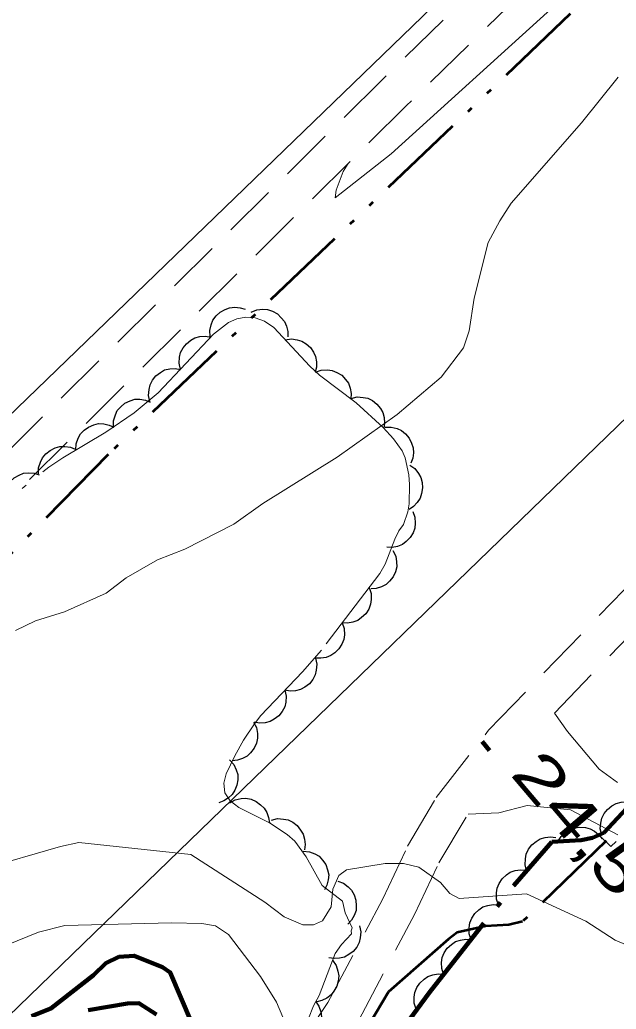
# Model space of a CAD drawing. Extents: x 386081 to 389416, y 5130568 to 5134082.
# Drawn here: x 387847 to 387887.4, y 5131502.7 to 5131569.7 of the extents above; entities that cross this region are included whole.
import ezdxf

# ---------------------------------------------------------------- set-up
doc = ezdxf.new("R2010")
doc.units = 0
doc.header["$LTSCALE"] = 1.2
for name, pattern in [('DASH_DOUBLE_DOT', [9.2, 5, -1.2, 0.3, -1.2, 0.3, -1.2]), ('DOT_DASHED', [7.7, 5, -1.2, 0.3, -1.2]), ('MEDIUM_DASHED', [4.5, 3, -1.5])]:
    doc.linetypes.add(name, pattern=pattern)
for name, color, linetype, lineweight in [('19', 7, 'Continuous', 13), ('2', 7, 'Continuous', 13), ('26', 7, 'Continuous', 35), ('3', 7, 'Continuous', 140), ('36', 7, 'Continuous', 13), ('4', 7, 'DASH_DOUBLE_DOT', 53), ('44', 7, 'Continuous', 25)]:
    doc.layers.add(name, color=color, linetype=linetype, lineweight=lineweight)

msp = doc.modelspace()

# ---------------------------------------------------------------- linework, layer by layer
at = {"layer": '19', "linetype": 'MEDIUM_DASHED'}
for points in [[(387891.17, 5131584.8), (387871.53, 5131565.65), (387843.36, 5131537.66), (387838.03, 5131532.12), (387834.66, 5131529), (387826.8, 5131524.2), (387820.42, 5131520.69), (387810.88, 5131515.18), (387806.06, 5131511.73), (387802.25, 5131508.72), (387792.56, 5131500.37), (387789.5, 5131497.9), (387788.02, 5131497.63), (387781.1, 5131498.19), (387777.39, 5131499.25), (387774.79, 5131500.38), (387770.54, 5131502.69), (387768.39, 5131504.09)], [(387892.86, 5131583.11), (387873.22, 5131563.94), (387845.07, 5131535.98), (387839.71, 5131530.41), (387836.12, 5131527.08), (387827.99, 5131522.12), (387821.61, 5131518.61), (387812.17, 5131513.15), (387807.23, 5131509.66), (387803.64, 5131506.87), (387794.1, 5131498.53)], [(387825.92, 5131460.4), (387828.82, 5131461.25), (387832.91, 5131462.7), (387835.68, 5131468.13), (387838.5, 5131472.68), (387841.4, 5131477.16), (387845.26, 5131482.04), (387849.01, 5131486.97), (387851.54, 5131489.8), (387854.13, 5131491.79), (387856.52, 5131493.4), (387861.57, 5131496.3), (387863.89, 5131497.9), (387865.95, 5131500.23), (387867.88, 5131503.12), (387871.6, 5131510.15), (387873.28, 5131513.72), (387875.22, 5131517.01), (387878.77, 5131521.57), (387892.52, 5131535.83)], [(387891.83, 5131514.8), (387886.26, 5131518.94), (387884.12, 5131521.48), (387883.23, 5131522.73), (387894.21, 5131534.13)], [(387869.95, 5131501.88), (387873.75, 5131509.08), (387875.41, 5131512.59), (387877.38, 5131515.88), (387879.47, 5131515.98), (387881.39, 5131516.46), (387884.33, 5131516.17), (387888.49, 5131513.98)]]:
    msp.add_lwpolyline(points, dxfattribs=at)
at = {"layer": '2'}
for points in [[(387890.77, 5131577.8), (387882.99, 5131570.46), (387872.16, 5131560.65), (387868.38, 5131557.66), (387868.44, 5131558.19), (387868.93, 5131559.46), (387869.25, 5131559.99)], [(387846.73, 5131528.34), (387848.08, 5131529), (387850.05, 5131529.59), (387852.86, 5131530.87), (387854.21, 5131531.9), (387856.35, 5131533.13), (387858.2, 5131533.84), (387861.51, 5131535.54), (387863.47, 5131536.94), (387868.52, 5131540.09), (387872.58, 5131542.98), (387875.56, 5131545.51), (387877.08, 5131547.51), (387877.45, 5131548.66), (387877.8, 5131550.86), (387878.74, 5131554.63), (387879.54, 5131556.11), (387880.29, 5131557.3), (387885.06, 5131562.76), (387887.55, 5131565.86)], [(387890.37, 5131506.08), (387887.35, 5131507.34), (387885.36, 5131508.62), (387881.33, 5131510.49), (387876.78, 5131510.16), (387876.14, 5131510.5), (387875.51, 5131511.26), (387874.05, 5131512.28), (387873, 5131512.55), (387871.76, 5131512.53), (387869.14, 5131512.12), (387868.62, 5131511.73), (387868.22, 5131510.8), (387868.1, 5131509.59), (387867.51, 5131508.66), (387866.92, 5131508.38), (387866.18, 5131508.38), (387864.92, 5131508.92), (387863.61, 5131509.91), (387858.61, 5131513.16), (387851.01, 5131513.97), (387849.76, 5131513.7), (387844.44, 5131512.16)], [(387864.84, 5131502.13), (387864.4, 5131503.13), (387863.32, 5131504.87), (387861.16, 5131507.73), (387860.27, 5131508.32), (387859.35, 5131508.48), (387857.28, 5131508.51), (387850.06, 5131508.34), (387848.28, 5131507.88), (387846.11, 5131507)]]:
    msp.add_lwpolyline(points, dxfattribs=at)
at = {"layer": '26'}
for p, q in [((387886.34, 5131514.4), (387886.69, 5131514.75)), ((387887.05, 5131513.69), (387886.34, 5131514.4)), ((387887.05, 5131513.69), (387887.41, 5131514.04))]:
    msp.add_line(p, q, dxfattribs=at)
at = {"layer": '3'}
msp.add_line((387878.33, 5131520.82), (387878.84, 5131520.21), dxfattribs=at)
at = {"layer": '36', "lineweight": 25}
for points in [[(387556.24, 5131263.48), (387630.23, 5131333.84), (387913.32, 5131607.74), (388190.17, 5131875.78), (388476.11, 5132152.28), (388734, 5132401.95), (388752.8, 5132419.88)], [(388771.01, 5132397.91), (388761.9, 5132388.83), (388496, 5132131.53), (388210.06, 5131855.46), (387933.77, 5131587.05), (387650.79, 5131312.73), (387574.6, 5131241.62)]]:
    msp.add_lwpolyline(points, dxfattribs=at)
at = {"layer": '4'}
for points in [[(388027.08, 5131707.86), (388012.81, 5131693.41), (387991.16, 5131673.07), (387974.96, 5131658.26), (387947.24, 5131631.05), (387922.93, 5131608.07), (387900.28, 5131585.38), (387852.99, 5131540.26), (387840.49, 5131527.49), (387827.34, 5131515.68), (387825.93, 5131514.8), (387825.37, 5131514.55), (387822.29, 5131513.55), (387818.52, 5131511.87), (387817.89, 5131511.24), (387816.08, 5131508.96), (387813.47, 5131505.36)], [(387886.73, 5131514.07), (387881.07, 5131508.61), (387880.14, 5131508.38), (387878.56, 5131508.3), (387876.65, 5131507.87), (387876.05, 5131507.42), (387872, 5131503.84), (387868.6, 5131498.18), (387866.09, 5131494.33), (387864.54, 5131492.92), (387863.03, 5131492.01), (387861, 5131491.38)]]:
    msp.add_lwpolyline(points, dxfattribs=at)
at = {"layer": '4', "linetype": 'Continuous', "lineweight": 90}
for points in [[(387858.64, 5131501.76), (387857.21, 5131505.16), (387856.69, 5131505.51), (387854.75, 5131506.28), (387853.73, 5131506.21), (387852.84, 5131505.78), (387852, 5131504.97), (387849.12, 5131502.7), (387847.8, 5131502.18)], [(387851.64, 5131502.59), (387854.31, 5131503.05), (387855.07, 5131503.07), (387856.28, 5131502.3)]]:
    msp.add_lwpolyline(points, dxfattribs=at)
at = {"layer": '44'}
for points in [[(387859.92, 5131548.26), (387859.89, 5131548.67), (387859.98, 5131549.07), (387860.1, 5131549.38), (387860.31, 5131549.66), (387860.58, 5131549.91), (387860.92, 5131550.1), (387861.22, 5131550.22), (387861.57, 5131550.25), (387861.94, 5131550.22), (387862.28, 5131550.11)], [(387862.68, 5131549.92), (387863.07, 5131550.08), (387863.47, 5131550.11), (387863.8, 5131550.1), (387864.13, 5131549.98), (387864.46, 5131549.8), (387864.73, 5131549.54), (387864.94, 5131549.29), (387865.08, 5131548.96), (387865.16, 5131548.6), (387865.16, 5131548.24)], [(387857.89, 5131546.04), (387857.8, 5131546.45), (387857.83, 5131546.86), (387857.9, 5131547.18), (387858.07, 5131547.49), (387858.3, 5131547.78), (387858.6, 5131548.01), (387858.88, 5131548.18), (387859.22, 5131548.26), (387859.59, 5131548.29), (387859.95, 5131548.23)], [(387864.99, 5131548.04), (387865.41, 5131548.11), (387865.81, 5131548.05), (387866.13, 5131547.96), (387866.42, 5131547.77), (387866.7, 5131547.52), (387866.9, 5131547.2), (387867.05, 5131546.91), (387867.11, 5131546.56), (387867.11, 5131546.19), (387867.03, 5131545.84)], [(387855.83, 5131543.86), (387855.74, 5131544.27), (387855.77, 5131544.67), (387855.84, 5131545), (387856.01, 5131545.31), (387856.24, 5131545.6), (387856.54, 5131545.83), (387856.82, 5131546), (387857.17, 5131546.08), (387857.54, 5131546.1), (387857.89, 5131546.04)], [(387867.05, 5131545.86), (387867.44, 5131545.99), (387867.85, 5131546), (387868.18, 5131545.97), (387868.5, 5131545.83), (387868.82, 5131545.64), (387869.08, 5131545.36), (387869.27, 5131545.1), (387869.39, 5131544.76), (387869.45, 5131544.4), (387869.43, 5131544.04)], [(387853.37, 5131542.14), (387853.37, 5131542.56), (387853.49, 5131542.95), (387853.62, 5131543.25), (387853.85, 5131543.51), (387854.14, 5131543.75), (387854.49, 5131543.9), (387854.8, 5131544.01), (387855.15, 5131544.01), (387855.52, 5131543.96), (387855.85, 5131543.82)], [(387869.46, 5131544.07), (387869.87, 5131544.17), (387870.27, 5131544.14), (387870.6, 5131544.08), (387870.91, 5131543.92), (387871.2, 5131543.69), (387871.44, 5131543.39), (387871.61, 5131543.11), (387871.69, 5131542.77), (387871.72, 5131542.4), (387871.67, 5131542.04)], [(387850.81, 5131540.58), (387850.83, 5131540.99), (387850.97, 5131541.38), (387851.13, 5131541.67), (387851.37, 5131541.92), (387851.67, 5131542.13), (387852.03, 5131542.27), (387852.35, 5131542.36), (387852.7, 5131542.34), (387853.06, 5131542.26), (387853.39, 5131542.11)], [(387871.76, 5131542.12), (387872.18, 5131542.13), (387872.57, 5131542.02), (387872.87, 5131541.89), (387873.15, 5131541.67), (387873.39, 5131541.38), (387873.55, 5131541.04), (387873.67, 5131540.73), (387873.68, 5131540.38), (387873.63, 5131540.01), (387873.51, 5131539.68)], [(387848.29, 5131538.95), (387848.29, 5131539.36), (387848.41, 5131539.75), (387848.55, 5131540.05), (387848.78, 5131540.32), (387849.06, 5131540.55), (387849.41, 5131540.71), (387849.72, 5131540.81), (387850.07, 5131540.82), (387850.44, 5131540.76), (387850.77, 5131540.63)], [(387873.43, 5131539.55), (387873.77, 5131539.31), (387874.02, 5131538.99), (387874.19, 5131538.71), (387874.28, 5131538.37), (387874.3, 5131538), (387874.23, 5131537.62), (387874.14, 5131537.31), (387873.94, 5131537.02), (387873.69, 5131536.75), (387873.38, 5131536.55)], [(387845.98, 5131537.03), (387845.95, 5131537.44), (387846.04, 5131537.84), (387846.15, 5131538.15), (387846.36, 5131538.43), (387846.63, 5131538.69), (387846.96, 5131538.87), (387847.26, 5131539), (387847.62, 5131539.03), (387847.99, 5131539), (387848.33, 5131538.89)], [(387873.64, 5131536.41), (387873.78, 5131536.01), (387873.8, 5131535.61), (387873.77, 5131535.28), (387873.65, 5131534.95), (387873.46, 5131534.63), (387873.18, 5131534.37), (387872.93, 5131534.16), (387872.6, 5131534.04), (387872.23, 5131533.97), (387871.87, 5131533.98)], [(387872.29, 5131533.76), (387872.48, 5131533.38), (387872.54, 5131532.98), (387872.55, 5131532.65), (387872.46, 5131532.31), (387872.31, 5131531.98), (387872.06, 5131531.68), (387871.83, 5131531.45), (387871.52, 5131531.29), (387871.16, 5131531.18), (387870.81, 5131531.15)], [(387870.67, 5131531.24), (387870.81, 5131530.84), (387870.82, 5131530.44), (387870.78, 5131530.11), (387870.65, 5131529.78), (387870.45, 5131529.47), (387870.17, 5131529.21), (387869.91, 5131529.01), (387869.58, 5131528.9), (387869.21, 5131528.83), (387868.85, 5131528.85)], [(387868.85, 5131528.85), (387868.99, 5131528.46), (387869, 5131528.05), (387868.97, 5131527.72), (387868.83, 5131527.4), (387868.63, 5131527.09), (387868.35, 5131526.82), (387868.09, 5131526.63), (387867.76, 5131526.51), (387867.4, 5131526.45), (387867.04, 5131526.47)], [(387867.04, 5131526.46), (387867.13, 5131526.05), (387867.1, 5131525.64), (387867.03, 5131525.32), (387866.86, 5131525.01), (387866.63, 5131524.72), (387866.32, 5131524.49), (387866.04, 5131524.33), (387865.7, 5131524.25), (387865.33, 5131524.23), (387864.97, 5131524.29)], [(387864.97, 5131524.29), (387865.06, 5131523.88), (387865.03, 5131523.47), (387864.96, 5131523.15), (387864.79, 5131522.84), (387864.56, 5131522.55), (387864.25, 5131522.32), (387863.97, 5131522.16), (387863.63, 5131522.08), (387863.26, 5131522.05), (387862.91, 5131522.11)], [(387862.85, 5131522.13), (387863.04, 5131521.76), (387863.11, 5131521.36), (387863.12, 5131521.03), (387863.04, 5131520.69), (387862.89, 5131520.35), (387862.65, 5131520.05), (387862.42, 5131519.82), (387862.1, 5131519.66), (387861.75, 5131519.54), (387861.39, 5131519.51)], [(387861.23, 5131519.57), (387861.51, 5131519.26), (387861.68, 5131518.89), (387861.78, 5131518.57), (387861.78, 5131518.22), (387861.72, 5131517.86), (387861.57, 5131517.51), (387861.41, 5131517.22), (387861.15, 5131516.99), (387860.84, 5131516.78), (387860.5, 5131516.66)], [(387861.24, 5131516.65), (387861.61, 5131516.85), (387862.01, 5131516.94), (387862.33, 5131516.96), (387862.68, 5131516.89), (387863.02, 5131516.75), (387863.33, 5131516.52), (387863.57, 5131516.3), (387863.74, 5131516), (387863.87, 5131515.65), (387863.92, 5131515.29)], [(387886.44, 5131514.47), (387886.34, 5131514.88), (387886.37, 5131515.28), (387886.44, 5131515.61), (387886.6, 5131515.92), (387886.83, 5131516.21), (387887.13, 5131516.44), (387887.41, 5131516.61), (387887.75, 5131516.7), (387888.12, 5131516.73), (387888.48, 5131516.67)], [(387864.06, 5131515.48), (387864.46, 5131515.58), (387864.87, 5131515.55), (387865.2, 5131515.49), (387865.51, 5131515.33), (387865.8, 5131515.11), (387866.04, 5131514.81), (387866.21, 5131514.53), (387866.3, 5131514.19), (387866.34, 5131513.82), (387866.29, 5131513.47)], [(387883.46, 5131514.02), (387883.68, 5131514.38), (387883.98, 5131514.66), (387884.25, 5131514.85), (387884.58, 5131514.96), (387884.95, 5131515.01), (387885.33, 5131514.97), (387885.65, 5131514.9), (387885.95, 5131514.73), (387886.24, 5131514.49), (387886.46, 5131514.21)], [(387881.35, 5131512.05), (387881.24, 5131512.45), (387881.26, 5131512.86), (387881.32, 5131513.18), (387881.47, 5131513.5), (387881.69, 5131513.8), (387881.99, 5131514.04), (387882.26, 5131514.22), (387882.6, 5131514.31), (387882.97, 5131514.35), (387883.33, 5131514.3)], [(387866.21, 5131513.38), (387866.63, 5131513.34), (387867, 5131513.19), (387867.29, 5131513.03), (387867.53, 5131512.77), (387867.74, 5131512.46), (387867.86, 5131512.1), (387867.94, 5131511.78), (387867.91, 5131511.43), (387867.82, 5131511.07), (387867.65, 5131510.75)], [(387879.44, 5131509.73), (387879.31, 5131510.13), (387879.31, 5131510.54), (387879.35, 5131510.87), (387879.49, 5131511.19), (387879.69, 5131511.5), (387879.98, 5131511.76), (387880.24, 5131511.95), (387880.57, 5131512.06), (387880.94, 5131512.11), (387881.3, 5131512.09)], [(387868.55, 5131511.35), (387868.94, 5131511.21), (387869.26, 5131510.96), (387869.49, 5131510.72), (387869.66, 5131510.41), (387869.77, 5131510.06), (387869.8, 5131509.68), (387869.79, 5131509.35), (387869.67, 5131509.02), (387869.48, 5131508.7), (387869.24, 5131508.43)], [(387877.58, 5131507.38), (387877.46, 5131507.78), (387877.45, 5131508.18), (387877.49, 5131508.51), (387877.63, 5131508.83), (387877.83, 5131509.14), (387878.12, 5131509.4), (387878.38, 5131509.59), (387878.72, 5131509.7), (387879.08, 5131509.76), (387879.44, 5131509.73)], [(387870.02, 5131508.32), (387870.11, 5131507.91), (387870.08, 5131507.5), (387870.01, 5131507.18), (387869.84, 5131506.87), (387869.6, 5131506.58), (387869.3, 5131506.36), (387869.02, 5131506.19), (387868.67, 5131506.11), (387868.3, 5131506.09), (387867.95, 5131506.15)], [(387875.72, 5131505.03), (387875.6, 5131505.42), (387875.59, 5131505.83), (387875.63, 5131506.16), (387875.77, 5131506.48), (387875.97, 5131506.79), (387876.26, 5131507.05), (387876.52, 5131507.24), (387876.86, 5131507.35), (387877.22, 5131507.41), (387877.58, 5131507.38)], [(387868.2, 5131505.98), (387868.44, 5131505.63), (387868.56, 5131505.25), (387868.63, 5131504.92), (387868.59, 5131504.57), (387868.49, 5131504.22), (387868.29, 5131503.89), (387868.1, 5131503.63), (387867.81, 5131503.42), (387867.48, 5131503.26), (387867.13, 5131503.17)], [(387873.86, 5131502.67), (387873.74, 5131503.07), (387873.73, 5131503.48), (387873.77, 5131503.8), (387873.91, 5131504.13), (387874.12, 5131504.43), (387874.4, 5131504.69), (387874.66, 5131504.88), (387875, 5131504.99), (387875.36, 5131505.05), (387875.72, 5131505.03)], [(387867.05, 5131503.21), (387867.28, 5131502.87), (387867.4, 5131502.48), (387867.45, 5131502.15), (387867.41, 5131501.8), (387867.3, 5131501.45), (387867.1, 5131501.12), (387866.9, 5131500.86), (387866.61, 5131500.66), (387866.28, 5131500.5), (387865.93, 5131500.43)]]:
    msp.add_lwpolyline(points, dxfattribs=at)
at = {"layer": '44', "linetype": 'DOT_DASHED', "lineweight": 13}
msp.add_lwpolyline([(387841.34, 5131533.34), (387848.99, 5131539.42), (387849.92, 5131540.05), (387852.85, 5131541.79), (387854.77, 5131543.09), (387856.38, 5131544.44), (387860.13, 5131548.42), (387861.15, 5131549.22), (387861.71, 5131549.46), (387862.32, 5131549.57), (387862.96, 5131549.54), (387863.6, 5131549.3), (387864.22, 5131548.88), (387866.65, 5131546.25), (387867.32, 5131545.65), (387869.8, 5131543.76), (387871.62, 5131542.09), (387872.33, 5131541.32), (387872.91, 5131540.51), (387873.11, 5131540.04), (387873.36, 5131538.9), (387873.41, 5131538.24), (387873.39, 5131536.93), (387873.3, 5131536.37), (387873, 5131535.53), (387872.68, 5131535.09), (387872.41, 5131534.53), (387871.77, 5131532.84), (387871.41, 5131532.21), (387867.45, 5131527.01), (387866.16, 5131525.53), (387863.34, 5131522.57), (387862.91, 5131522.01), (387862.17, 5131520.91), (387861.57, 5131519.83), (387860.99, 5131518.62), (387860.83, 5131517.98), (387860.9, 5131517.34), (387861.26, 5131516.79), (387861.85, 5131516.34), (387863.92, 5131515.29), (387865.13, 5131514.51), (387865.64, 5131514.05), (387866.42, 5131513), (387867.49, 5131511.05), (387868.87, 5131509.99), (387869.06, 5131509.19), (387869.53, 5131508.17), (387869.46, 5131507.98), (387869.49, 5131507.76), (387868.8, 5131507.04), (387868.37, 5131506.43), (387867.29, 5131503.59), (387866.92, 5131502.9), (387866.14, 5131500.96)], dxfattribs=at)
at = {"layer": '44', "linetype": 'DOT_DASHED', "lineweight": 90}
msp.add_lwpolyline([(387872.88, 5131501.22), (387874.74, 5131503.78), (387880.48, 5131511.05), (387883.06, 5131514), (387885.04, 5131514.12), (387885.8, 5131514.29), (387886.57, 5131514.61), (387889.75, 5131518.05)], dxfattribs=at)

# ---------------------------------------------------------------- texts
at = {"layer": '3', "width": 1.45}
msp.add_text('24,5   ', height=3, rotation=310.294, dxfattribs=at).set_placement((387880.16, 5131518.6))

doc.saveas('drawing.dxf')
